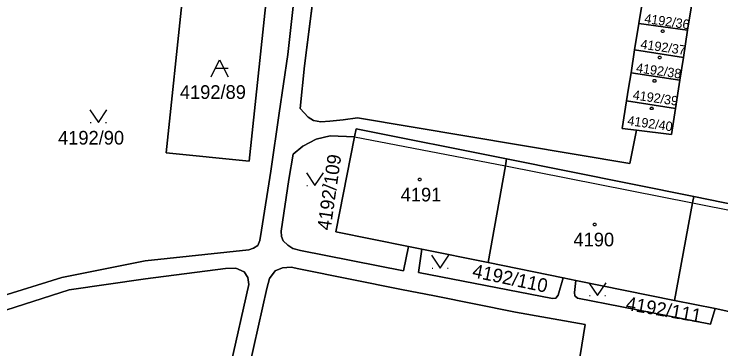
# Model space of a CAD drawing. Extents: x -263587 to -261993, y -1238795 to -1236748.
# Drawn here: x -262969.2 to -262886.4, y -1237709.3 to -1237670.1 of the extents above; entities that cross this region are included whole.
import ezdxf

# ---------------------------------------------------------------- set-up
doc = ezdxf.new("R2010")
doc.units = 0
doc.layers.add('Vrstva 1', color=7, linetype='Continuous')

msp = doc.modelspace()

# ---------------------------------------------------------------- linework, layer by layer
at = {"layer": 'Vrstva 1'}
for p, q in [((-262949.31, -1237666.64), (-262951.38, -1237686.3)), ((-262951.38, -1237686.3), (-262949.31, -1237666.64)), ((-262937.11, -1237674.8), (-262936.28, -1237667.34)), ((-262936.28, -1237667.34), (-262937.11, -1237674.8)), ((-262941.67, -1237687.27), (-262939.57, -1237667.68)), ((-262939.57, -1237667.68), (-262941.67, -1237687.27)), ((-262935.17, -1237676.12), (-262934.11, -1237667.83)), ((-262934.11, -1237667.83), (-262935.17, -1237676.12)), ((-262896.01, -1237671.17), (-262895.55, -1237668.27)), ((-262895.55, -1237668.27), (-262896.01, -1237671.17)), ((-262889.85, -1237669.09), (-262890.29, -1237671.96)), ((-262890.29, -1237671.96), (-262889.85, -1237669.09)), ((-262896.5, -1237674.25), (-262896.01, -1237671.17)), ((-262896.01, -1237671.17), (-262896.5, -1237674.25)), ((-262896.01, -1237671.17), (-262890.29, -1237671.96)), ((-262890.29, -1237671.96), (-262896.01, -1237671.17)), ((-262890.29, -1237671.96), (-262890.79, -1237675.16)), ((-262890.79, -1237675.16), (-262890.29, -1237671.96)), ((-262938.15, -1237681.67), (-262937.11, -1237674.8)), ((-262937.11, -1237674.8), (-262938.15, -1237681.67)), ((-262896.92, -1237676.92), (-262896.5, -1237674.25)), ((-262896.5, -1237674.25), (-262896.92, -1237676.92)), ((-262896.5, -1237674.25), (-262890.79, -1237675.16)), ((-262890.79, -1237675.16), (-262896.5, -1237674.25)), ((-262890.79, -1237675.16), (-262891.19, -1237677.81)), ((-262891.19, -1237677.81), (-262890.79, -1237675.16)), ((-262944.12, -1237676.42), (-262945.62, -1237676.42)), ((-262935.69, -1237681.11), (-262935.17, -1237676.12)), ((-262935.17, -1237676.12), (-262935.69, -1237681.11)), ((-262897.2, -1237678.72), (-262896.92, -1237676.92)), ((-262896.92, -1237676.92), (-262897.2, -1237678.72)), ((-262891.19, -1237677.81), (-262896.92, -1237676.92)), ((-262896.92, -1237676.92), (-262891.19, -1237677.81)), ((-262891.19, -1237677.81), (-262891.71, -1237681.13)), ((-262891.71, -1237681.13), (-262891.19, -1237677.81)), ((-262897.44, -1237680.21), (-262897.2, -1237678.72)), ((-262897.2, -1237678.72), (-262897.44, -1237680.21)), ((-262897.95, -1237683.45), (-262897.44, -1237680.21)), ((-262897.44, -1237680.21), (-262897.95, -1237683.45)), ((-262891.71, -1237681.13), (-262897.44, -1237680.21)), ((-262897.44, -1237680.21), (-262891.71, -1237681.13)), ((-262934.75, -1237682.14), (-262935.69, -1237681.11)), ((-262935.69, -1237681.11), (-262934.75, -1237682.14)), ((-262891.71, -1237681.13), (-262892.17, -1237684.16)), ((-262892.17, -1237684.16), (-262891.71, -1237681.13)), ((-262939.13, -1237688.44), (-262938.15, -1237681.67)), ((-262938.15, -1237681.67), (-262939.13, -1237688.44)), ((-262934.13, -1237682.54), (-262934.75, -1237682.14)), ((-262934.75, -1237682.14), (-262934.13, -1237682.54)), ((-262930.65, -1237682.43), (-262932.22, -1237682.61)), ((-262932.22, -1237682.61), (-262930.65, -1237682.43)), ((-262928.97, -1237682.2), (-262930.65, -1237682.43)), ((-262930.65, -1237682.43), (-262928.97, -1237682.2)), ((-262897.04, -1237687.54), (-262928.97, -1237682.2)), ((-262928.97, -1237682.2), (-262897.04, -1237687.54)), ((-262960.27, -1237682.77), (-262960.17, -1237682.77)), ((-262958.47, -1237682.77), (-262958.37, -1237682.77)), ((-262933.24, -1237682.66), (-262934.13, -1237682.54)), ((-262934.13, -1237682.54), (-262933.24, -1237682.66)), ((-262932.22, -1237682.61), (-262933.24, -1237682.66)), ((-262933.24, -1237682.66), (-262932.22, -1237682.61)), ((-262929.13, -1237683.48), (-262929.32, -1237684.44)), ((-262929.32, -1237684.44), (-262929.13, -1237683.48)), ((-262911.49, -1237687.03), (-262929.13, -1237683.48)), ((-262929.13, -1237683.48), (-262911.49, -1237687.03)), ((-262896.28, -1237683.66), (-262897.95, -1237683.45)), ((-262897.95, -1237683.45), (-262896.28, -1237683.66)), ((-262896.28, -1237683.66), (-262897.04, -1237687.54)), ((-262897.04, -1237687.54), (-262896.28, -1237683.66)), ((-262892.17, -1237684.16), (-262896.28, -1237683.66)), ((-262896.28, -1237683.66), (-262892.17, -1237684.16)), ((-262933.81, -1237684.69), (-262935.37, -1237685.53)), ((-262935.37, -1237685.53), (-262933.81, -1237684.69)), ((-262932.18, -1237684.3), (-262933.81, -1237684.69)), ((-262933.81, -1237684.69), (-262932.18, -1237684.3)), ((-262929.32, -1237684.44), (-262932.18, -1237684.3)), ((-262932.18, -1237684.3), (-262929.32, -1237684.44)), ((-262929.32, -1237684.44), (-262931.51, -1237695.57)), ((-262931.51, -1237695.57), (-262929.32, -1237684.44)), ((-262929.32, -1237684.44), (-262911.64, -1237687.83)), ((-262935.37, -1237685.53), (-262936.49, -1237686.45)), ((-262936.49, -1237686.45), (-262935.37, -1237685.53)), ((-262951.38, -1237686.3), (-262941.67, -1237687.27)), ((-262941.67, -1237687.27), (-262951.38, -1237686.3)), ((-262936.49, -1237686.45), (-262937.02, -1237689.43)), ((-262937.02, -1237689.43), (-262936.49, -1237686.45)), ((-262911.49, -1237687.03), (-262911.64, -1237687.83)), ((-262911.64, -1237687.83), (-262911.49, -1237687.03)), ((-262889.58, -1237691.44), (-262911.49, -1237687.03)), ((-262911.49, -1237687.03), (-262889.58, -1237691.44)), ((-262911.64, -1237687.83), (-262913.66, -1237699.17)), ((-262913.66, -1237699.17), (-262911.64, -1237687.83)), ((-262911.64, -1237687.83), (-262889.71, -1237692.15)), ((-262940.19, -1237695.35), (-262939.13, -1237688.44)), ((-262939.13, -1237688.44), (-262940.19, -1237695.35)), ((-262937.02, -1237689.43), (-262937.91, -1237695.5)), ((-262937.91, -1237695.5), (-262937.02, -1237689.43)), ((-262934.9, -1237690.15), (-262934.8, -1237690.15)), ((-262933.1, -1237690.15), (-262933, -1237690.15)), ((-262889.58, -1237691.44), (-262889.71, -1237692.15)), ((-262889.71, -1237692.15), (-262889.58, -1237691.44)), ((-262882.52, -1237692.85), (-262889.58, -1237691.44)), ((-262889.58, -1237691.44), (-262882.52, -1237692.85)), ((-262889.71, -1237692.15), (-262891.84, -1237703.59)), ((-262891.84, -1237703.59), (-262889.71, -1237692.15)), ((-262889.71, -1237692.15), (-262874.81, -1237695.21)), ((-262940.4, -1237696.56), (-262940.19, -1237695.35)), ((-262940.19, -1237695.35), (-262940.4, -1237696.56)), ((-262937.91, -1237695.5), (-262937.85, -1237696.12)), ((-262937.85, -1237696.12), (-262937.91, -1237695.5)), ((-262931.51, -1237695.57), (-262922.97, -1237697.29)), ((-262922.97, -1237697.29), (-262931.51, -1237695.57)), ((-262937.85, -1237696.12), (-262937.65, -1237696.6)), ((-262937.65, -1237696.6), (-262937.85, -1237696.12)), ((-262941.13, -1237697.46), (-262940.65, -1237697.15)), ((-262940.65, -1237697.15), (-262941.13, -1237697.46)), ((-262940.65, -1237697.15), (-262940.4, -1237696.56)), ((-262940.4, -1237696.56), (-262940.65, -1237697.15)), ((-262937.65, -1237696.6), (-262937.13, -1237697.14)), ((-262937.13, -1237697.14), (-262937.65, -1237696.6)), ((-262937.13, -1237697.14), (-262936.54, -1237697.51)), ((-262936.54, -1237697.51), (-262937.13, -1237697.14)), ((-262923.58, -1237700.11), (-262922.97, -1237697.29)), ((-262922.97, -1237697.29), (-262923.58, -1237700.11)), ((-262922.97, -1237697.29), (-262921.42, -1237697.6)), ((-262921.42, -1237697.6), (-262922.97, -1237697.29)), ((-262953.84, -1237698.94), (-262941.71, -1237697.65)), ((-262941.71, -1237697.65), (-262953.84, -1237698.94)), ((-262941.71, -1237697.65), (-262941.13, -1237697.46)), ((-262941.13, -1237697.46), (-262941.71, -1237697.65)), ((-262936.54, -1237697.51), (-262935.64, -1237697.74)), ((-262935.64, -1237697.74), (-262936.54, -1237697.51)), ((-262935.64, -1237697.74), (-262923.58, -1237700.11)), ((-262923.58, -1237700.11), (-262935.64, -1237697.74)), ((-262921.42, -1237697.6), (-262921.83, -1237700.32)), ((-262921.83, -1237700.32), (-262921.42, -1237697.6)), ((-262913.66, -1237699.17), (-262921.42, -1237697.6)), ((-262921.42, -1237697.6), (-262913.66, -1237699.17)), ((-262963.59, -1237700.89), (-262953.84, -1237698.94)), ((-262953.84, -1237698.94), (-262963.59, -1237700.89)), ((-262943.22, -1237699.82), (-262944.42, -1237699.84)), ((-262944.42, -1237699.84), (-262943.22, -1237699.82)), ((-262942.24, -1237700.23), (-262943.22, -1237699.82)), ((-262943.22, -1237699.82), (-262942.24, -1237700.23)), ((-262937.75, -1237699.78), (-262938.59, -1237700.13)), ((-262938.59, -1237700.13), (-262937.75, -1237699.78)), ((-262936.73, -1237699.7), (-262937.75, -1237699.78)), ((-262937.75, -1237699.78), (-262936.73, -1237699.7)), ((-262935.84, -1237699.88), (-262936.73, -1237699.7)), ((-262936.73, -1237699.7), (-262935.84, -1237699.88)), ((-262920.23, -1237699.8), (-262920.13, -1237699.8)), ((-262918.43, -1237699.8), (-262918.33, -1237699.8)), ((-262913.66, -1237699.17), (-262904.85, -1237700.95)), ((-262904.85, -1237700.95), (-262913.66, -1237699.17)), ((-262944.42, -1237699.84), (-262953.81, -1237701.05)), ((-262953.81, -1237701.05), (-262944.42, -1237699.84)), ((-262941.79, -1237700.91), (-262942.24, -1237700.23)), ((-262942.24, -1237700.23), (-262941.79, -1237700.91)), ((-262938.59, -1237700.13), (-262939.26, -1237701.03)), ((-262939.26, -1237701.03), (-262938.59, -1237700.13)), ((-262923.79, -1237702.33), (-262935.84, -1237699.88)), ((-262935.84, -1237699.88), (-262923.79, -1237702.33)), ((-262921.83, -1237700.32), (-262906.11, -1237703.36)), ((-262906.11, -1237703.36), (-262921.83, -1237700.32)), ((-262972.65, -1237703.7), (-262963.59, -1237700.89)), ((-262963.59, -1237700.89), (-262972.65, -1237703.7)), ((-262953.81, -1237701.05), (-262962.72, -1237702.37)), ((-262962.72, -1237702.37), (-262953.81, -1237701.05)), ((-262941.7, -1237701.72), (-262941.79, -1237700.91)), ((-262941.79, -1237700.91), (-262941.7, -1237701.72)), ((-262939.26, -1237701.03), (-262939.59, -1237702.2)), ((-262939.59, -1237702.2), (-262939.26, -1237701.03)), ((-262905.47, -1237702.99), (-262904.85, -1237700.95)), ((-262904.85, -1237700.95), (-262905.47, -1237702.99)), ((-262904.85, -1237700.95), (-262903.37, -1237701.25)), ((-262903.37, -1237701.25), (-262904.85, -1237700.95)), ((-262903.37, -1237701.25), (-262903.56, -1237702.68)), ((-262903.56, -1237702.68), (-262903.37, -1237701.25)), ((-262891.84, -1237703.59), (-262903.37, -1237701.25)), ((-262903.37, -1237701.25), (-262891.84, -1237703.59)), ((-262944.95, -1237716.28), (-262941.7, -1237701.72)), ((-262941.7, -1237701.72), (-262944.95, -1237716.28)), ((-262939.59, -1237702.2), (-262942.91, -1237717.15)), ((-262942.91, -1237717.15), (-262939.59, -1237702.2)), ((-262962.72, -1237702.37), (-262972.58, -1237705.51)), ((-262972.58, -1237705.51), (-262962.72, -1237702.37)), ((-262919.96, -1237703.07), (-262923.79, -1237702.33)), ((-262923.79, -1237702.33), (-262919.96, -1237703.07)), ((-262910.45, -1237704.98), (-262919.96, -1237703.07)), ((-262919.96, -1237703.07), (-262910.45, -1237704.98)), ((-262905.73, -1237703.32), (-262905.47, -1237702.99)), ((-262905.47, -1237702.99), (-262905.73, -1237703.32)), ((-262903.56, -1237702.68), (-262903.52, -1237703.05)), ((-262903.52, -1237703.05), (-262903.56, -1237702.68)), ((-262903.52, -1237703.05), (-262903.19, -1237703.31)), ((-262903.19, -1237703.31), (-262903.52, -1237703.05)), ((-262901.8, -1237703.02), (-262901.7, -1237703.02)), ((-262900, -1237703.02), (-262899.9, -1237703.02)), ((-262906.11, -1237703.36), (-262905.73, -1237703.32)), ((-262905.73, -1237703.32), (-262906.11, -1237703.36)), ((-262903.19, -1237703.31), (-262887.6, -1237706.36)), ((-262887.6, -1237706.36), (-262903.19, -1237703.31)), ((-262891.84, -1237703.59), (-262887.07, -1237704.55)), ((-262887.07, -1237704.55), (-262891.84, -1237703.59)), ((-262887.6, -1237706.36), (-262887.07, -1237704.55)), ((-262887.07, -1237704.55), (-262887.6, -1237706.36)), ((-262887.07, -1237704.55), (-262885.45, -1237704.88)), ((-262885.45, -1237704.88), (-262887.07, -1237704.55)), ((-262902.29, -1237706.4), (-262910.45, -1237704.98)), ((-262910.45, -1237704.98), (-262902.29, -1237706.4)), ((-262904.17, -1237717.88), (-262902.29, -1237706.4)), ((-262902.29, -1237706.4), (-262904.17, -1237717.88))]:
    msp.add_line(p, q, dxfattribs=at)
for points in [[(-262893.13, -1237671.92), (-262893.04, -1237672.07), (-262893.13, -1237672.22), (-262893.31, -1237672.22), (-262893.4, -1237672.07), (-262893.31, -1237671.92)], [(-262893.47, -1237674.98), (-262893.38, -1237675.13), (-262893.47, -1237675.28), (-262893.65, -1237675.28), (-262893.74, -1237675.13), (-262893.65, -1237674.98)], [(-262894.08, -1237677.73), (-262893.99, -1237677.88), (-262894.08, -1237678.03), (-262894.26, -1237678.03), (-262894.35, -1237677.88), (-262894.26, -1237677.73)], [(-262894.4, -1237680.95), (-262894.31, -1237681.1), (-262894.4, -1237681.25), (-262894.58, -1237681.25), (-262894.67, -1237681.1), (-262894.58, -1237680.95)], [(-262921.58, -1237689.28), (-262921.49, -1237689.43), (-262921.58, -1237689.58), (-262921.76, -1237689.58), (-262921.85, -1237689.43), (-262921.76, -1237689.28)], [(-262901.08, -1237694.54), (-262900.99, -1237694.69), (-262901.08, -1237694.84), (-262901.26, -1237694.84), (-262901.35, -1237694.69), (-262901.26, -1237694.54)]]:
    msp.add_lwpolyline(points, close=True, dxfattribs=at)
for points in [[(-262946.12, -1237677.42), (-262945.12, -1237675.42), (-262944.12, -1237677.42)], [(-262960.32, -1237681.27), (-262959.32, -1237682.77), (-262958.32, -1237681.27)], [(-262934.95, -1237688.65), (-262933.95, -1237690.15), (-262932.95, -1237688.65)], [(-262920.28, -1237698.3), (-262919.28, -1237699.8), (-262918.28, -1237698.3)], [(-262901.85, -1237701.52), (-262900.85, -1237703.02), (-262899.85, -1237701.52)]]:
    msp.add_lwpolyline(points, dxfattribs=at)

# ---------------------------------------------------------------- texts
for s, height, rotation, p in [('4192/36', 1.1, 351.85338, (-262895.409, -1237671.088)), ('4192/37', 1.1, 351.85338, (-262895.859, -1237674.092)), ('4192/38', 1.1, 351.85338, (-262896.379, -1237676.862)), ('4192/39', 1.1, 351.85338, (-262896.764, -1237680.041)), ('4192/40', 1.1, 351.85338, (-262897.397, -1237683.045)), ('4192/109', 1.6, 81.76108, (-262932.123, -1237695.445)), ('4192/110', 1.6, 348.07186, (-262915.603, -1237700.854)), ('4192/111', 1.6, 350.13451, (-262897.611, -1237704.69))]:
    msp.add_text(s, height=height, rotation=rotation, dxfattribs=at).set_placement(p)
for s, p in [('4192/89', (-262949.77, -1237679.99)), ('4192/90', (-262964.039, -1237685.34)), ('4191', (-262923.901, -1237692)), ('4190', (-262903.66, -1237697.26))]:
    msp.add_text(s, height=1.6, dxfattribs=at).set_placement(p)

doc.saveas('drawing.dxf')
